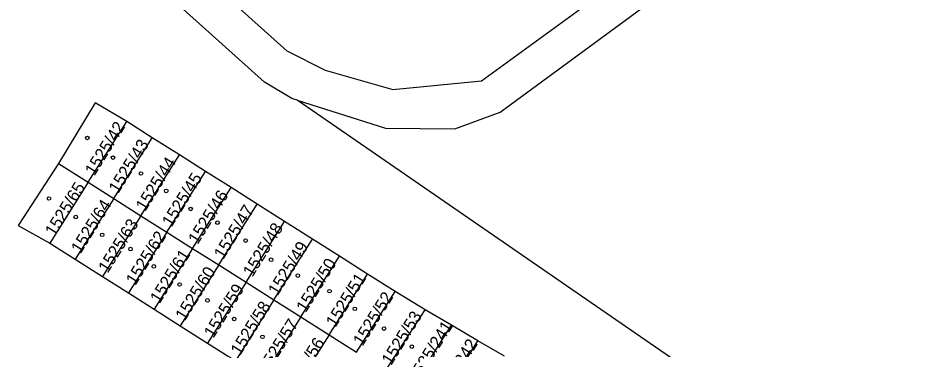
# Model space of a CAD drawing. Extents: x -869103 to -863415, y -1015889 to -1012477.
# Drawn here: x -865750.2 to -865662.6, y -1014728.8 to -1014696.6 of the extents above; entities that cross this region are included whole.
import ezdxf

# ---------------------------------------------------------------- set-up
doc = ezdxf.new("R2010")
doc.units = 0
for name, color, linetype in [('Hranice parcel', 7, 'Continuous'), ('Parcelní čísla', 7, 'Continuous'), ('Značky budov', 7, 'Continuous')]:
    doc.layers.add(name, color=color, linetype=linetype)

msp = doc.modelspace()

# ---------------------------------------------------------------- linework, layer by layer
at = {"layer": 'Hranice parcel'}
for p, q in [((-865726.18, -1014702.86), (-865742.97, -1014687.75)), ((-865743.35, -1014712.6), (-865739.6, -1014706.69)), ((-865737.12, -1014708.26), (-865739.6, -1014706.69)), ((-865740.87, -1014714.18), (-865737.12, -1014708.26)), ((-865734.47, -1014709.94), (-865737.12, -1014708.26)), ((-865738.22, -1014715.86), (-865734.47, -1014709.94)), ((-865731.94, -1014711.54), (-865734.47, -1014709.94)), ((-865746.26, -1014710.76), (-865743.35, -1014712.6)), ((-865735.69, -1014717.46), (-865731.94, -1014711.54)), ((-865729.44, -1014713.12), (-865731.94, -1014711.54)), ((-865743.35, -1014712.6), (-865747.1, -1014718.52)), ((-865743.35, -1014712.6), (-865740.87, -1014714.18)), ((-865733.19, -1014719.04), (-865729.44, -1014713.12)), ((-865726.9, -1014714.74), (-865729.44, -1014713.12)), ((-865740.87, -1014714.18), (-865744.62, -1014720.09)), ((-865740.87, -1014714.18), (-865738.22, -1014715.86)), ((-865730.65, -1014720.65), (-865726.9, -1014714.74)), ((-865724.24, -1014716.42), (-865726.9, -1014714.74)), ((-865738.22, -1014715.86), (-865741.97, -1014721.77)), ((-865738.22, -1014715.86), (-865735.69, -1014717.46)), ((-865727.99, -1014722.34), (-865724.24, -1014716.42)), ((-865721.52, -1014718.14), (-865724.24, -1014716.42)), ((-865735.69, -1014717.46), (-865739.44, -1014723.37)), ((-865735.69, -1014717.46), (-865733.19, -1014719.04)), ((-865725.27, -1014724.06), (-865721.52, -1014718.14)), ((-865718.9, -1014719.81), (-865721.52, -1014718.14)), ((-865747.1, -1014718.52), (-865744.62, -1014720.09)), ((-865733.19, -1014719.04), (-865736.94, -1014724.96)), ((-865733.19, -1014719.04), (-865730.65, -1014720.65)), ((-865744.62, -1014720.09), (-865741.97, -1014721.77)), ((-865722.65, -1014725.72), (-865718.9, -1014719.81)), ((-865716.16, -1014721.54), (-865718.9, -1014719.81)), ((-865730.65, -1014720.65), (-865734.4, -1014726.57)), ((-865730.65, -1014720.65), (-865727.99, -1014722.34)), ((-865741.97, -1014721.77), (-865739.44, -1014723.37)), ((-865719.91, -1014727.46), (-865716.16, -1014721.54)), ((-865713.48, -1014723.24), (-865716.16, -1014721.54)), ((-865727.99, -1014722.34), (-865731.74, -1014728.26)), ((-865727.99, -1014722.34), (-865725.27, -1014724.06)), ((-865739.44, -1014723.37), (-865736.94, -1014724.96)), ((-865717.23, -1014729.16), (-865713.48, -1014723.24)), ((-865710.56, -1014725.03), (-865713.48, -1014723.24)), ((-865725.27, -1014724.06), (-865729.02, -1014729.98)), ((-865725.27, -1014724.06), (-865722.65, -1014725.72)), ((-865736.94, -1014724.96), (-865734.4, -1014726.57)), ((-865714.4, -1014730.95), (-865710.56, -1014725.03)), ((-865707.98, -1014726.53), (-865710.56, -1014725.03)), ((-865722.65, -1014725.72), (-865726.4, -1014731.64)), ((-865722.65, -1014725.72), (-865719.91, -1014727.46)), ((-865734.4, -1014726.57), (-865731.74, -1014728.26)), ((-865711.78, -1014732.46), (-865707.98, -1014726.53)), ((-865705.41, -1014728.04), (-865707.98, -1014726.53)), ((-865719.91, -1014727.46), (-865723.66, -1014733.38)), ((-865719.91, -1014727.46), (-865717.23, -1014729.16)), ((-865731.74, -1014728.26), (-865729.02, -1014729.98)), ((-865709.16, -1014733.97), (-865705.41, -1014728.04)), ((-865702.83, -1014729.54), (-865705.41, -1014728.04))]:
    msp.add_line(p, q, dxfattribs=at)
for points in [[(-865739.87, -1014685.57), (-865724.03, -1014699.8), (-865720.28, -1014701.68), (-865713.69, -1014703.55), (-865705.07, -1014702.73), (-865607.61, -1014631.78)], [(-865703.25, -1014705.77), (-865604.76, -1014633.41), (-865603.68, -1014633.41)], [(-865723.02, -1014704.59), (-865723.53, -1014704.45), (-865726.18, -1014702.86)], [(-865739.6, -1014706.69), (-865742.68, -1014704.85), (-865746.26, -1014710.76)], [(-865664.23, -1014753.64), (-865659.49, -1014748.41), (-865723.02, -1014704.59)], [(-865723.02, -1014704.59), (-865714.42, -1014707.33), (-865707.67, -1014707.41), (-865703.25, -1014705.77)], [(-865746.26, -1014710.76), (-865750.19, -1014716.81), (-865747.1, -1014718.52)]]:
    msp.add_lwpolyline(points, dxfattribs=at)
at = {"layer": 'Značky budov'}
for centre in [(-865743.437, -1014708.289), (-865740.937, -1014710.199), (-865738.217, -1014711.749), (-865735.757, -1014713.439), (-865747.177, -1014714.179), (-865733.377, -1014715.199), (-865744.567, -1014715.989), (-865730.777, -1014716.539), (-865741.997, -1014717.719), (-865728.027, -1014718.279), (-865739.237, -1014719.109), (-865725.547, -1014720.149), (-865736.967, -1014720.799), (-865722.947, -1014721.689), (-865734.457, -1014722.559), (-865719.857, -1014723.209), (-865731.747, -1014724.109), (-865717.397, -1014724.929), (-865729.147, -1014725.919), (-865714.557, -1014726.849), (-865726.397, -1014727.659), (-865711.847, -1014728.619)]:
    msp.add_circle(centre, 0.175, dxfattribs=at)

# ---------------------------------------------------------------- texts
at = {"layer": 'Parcelní čísla'}
for s, p in [('1525/42', (-865742.755, -1014712.045)), ('1525/43', (-865740.445, -1014713.775)), ('1525/44', (-865737.805, -1014715.505)), ('1525/45', (-865735.255, -1014717.045)), ('1525/65', (-865746.645, -1014717.955)), ('1525/46', (-865732.705, -1014718.725)), ('1525/64', (-865744.105, -1014719.635)), ('1525/47', (-865730.205, -1014720.175)), ('1525/63', (-865741.455, -1014721.515)), ('1525/48', (-865727.375, -1014721.905)), ('1525/62', (-865738.765, -1014722.715)), ('1525/49', (-865724.925, -1014723.725)), ('1525/61', (-865736.415, -1014724.495)), ('1525/50', (-865722.185, -1014725.365)), ('1525/60', (-865733.955, -1014726.175)), ('1525/51', (-865719.295, -1014726.805)), ('1525/59', (-865731.175, -1014727.855)), ('1525/52', (-865716.655, -1014728.635)), ('1525/58', (-865728.575, -1014729.545)), ('1525/53', (-865713.865, -1014730.505)), ('1525/57', (-865725.885, -1014731.275)), ('1525/241', (-865711.325, -1014732.215)), ('1525/56', (-865723.335, -1014733.095)), ('1525/242', (-865708.905, -1014733.965))]:
    msp.add_text(s, height=1.19, rotation=58, dxfattribs=at).set_placement(p)

doc.saveas('drawing.dxf')
